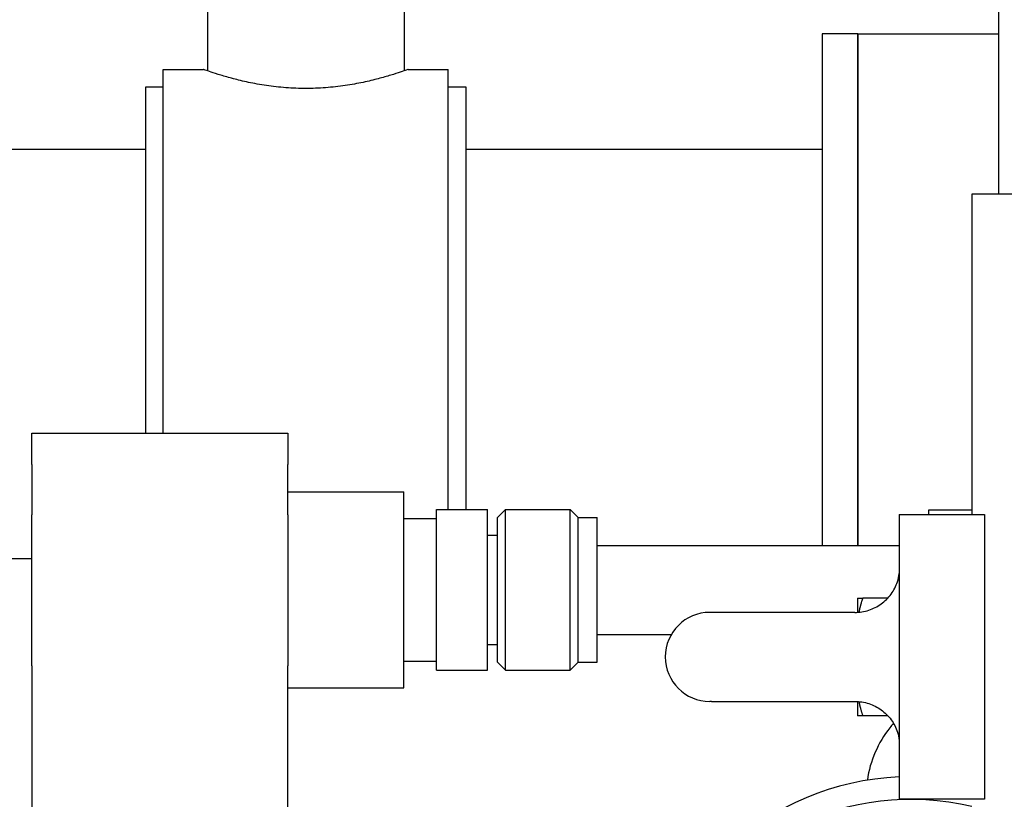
# Model space of a CAD drawing. Header units: inches. Extents: x 24 to 1128, y -74 to 748.
# Tile 477 of 557: x 399.41 to 406.32, y 522.71 to 528.19. Entities that reach past the tile are written whole.
import ezdxf

# ---------------------------------------------------------------- set-up
doc = ezdxf.new("R2010")
doc.units = ezdxf.units.IN
doc.header["$LTSCALE"] = 32
doc.header["$MEASUREMENT"] = 0
doc.layers.add('Dimension (ANSI)', color=7, linetype='Continuous', lineweight=25)
doc.layers.add('Visible (ANSI)', color=7, linetype='Continuous', lineweight=30)
doc.styles.add('Note Text (ANSI)', font='tahoma.ttf')
doc.dimstyles.new('Architectural (ANSI)', dxfattribs={"dimscale": 32, "dimtxt": 0.125, "dimasz": 0.098425, "dimexe": 0.125, "dimexo": 0.0625, "dimgap": 0.031496, "dimtad": 0, "dimtih": 1, "dimtoh": 1, "dimdec": 4, "dimrnd": 1e-08, "dimzin": 3, "dimdsep": 46, "dimlunit": 4, "dimtxsty": 'Note Text (ANSI)', "dimcen": 0.09, "dimdle": 0.393701, "dimclrd": 256, "dimclre": 256, "dimclrt": 256, "dimadec": 0, "dimazin": 3, "dimtfac": 0.96, "dimtofl": 0, "dimtmove": 0, "dimatfit": 3, "dimfxl": 1, "dimfrac": 2, "dimtolj": 1, "dimtzin": 12, "dimlwd": -1, "dimlwe": -1, "dimarcsym": 0})

# ---------------------------------------------------------------- blocks, each defined once
blk = doc.blocks.new('*D22')
at = {"layer": 'Defpoints', "color": 0, "transparency": 16777216}
for p in [(449.6356, 707.2729), (363.0125, 481.7114), (485.5391, 481.7114)]:
    blk.add_point(p, dxfattribs=at)
at = {"layer": 'Dimension (ANSI)', "transparency": 16777216}
for p, q in [((447.6356, 707.2729), (359.0125, 707.2729)), ((363.0125, 704.1233), (363.0125, 605.0252)), ((363.0125, 484.861), (363.0125, 597.9591)), ((483.5391, 481.7114), (359.0125, 481.7114))]:
    blk.add_line(p, q, dxfattribs=at)
for points in [[(362.4875, 704.1233), (363.5374, 704.1233), (363.0125, 707.2729)], [(362.4875, 484.861), (363.5374, 484.861), (363.0125, 481.7114)]]:
    blk.add_solid(points, dxfattribs=at)
at = {"layer": 'Dimension (ANSI)', "transparency": 16777216, "insert": (349.864, 604.0173), "char_height": 4, "attachment_point": 1, "style": 'Note Text (ANSI)'}
blk.add_mtext('\\A1;18\'-9 9/16"', dxfattribs=at)

msp = doc.modelspace()

# ---------------------------------------------------------------- linework, layer by layer
at = {"layer": 'Visible (ANSI)'}
for p, q in [((406.27808, 531.34461), (406.27808, 526.96141)), ((400.72405, 528.51358), (400.72405, 527.82617)), ((402.10405, 528.51358), (402.10405, 527.82617)), ((405.03905, 528.08641), (405.03905, 524.49454)), ((405.28905, 528.08641), (405.03905, 528.08641)), ((405.28905, 528.08641), (405.28905, 524.49454)), ((405.28905, 528.08641), (406.27808, 528.08641)), ((405.28905, 524.49454), (405.28905, 528.08641)), ((400.41405, 525.28238), (400.41405, 527.83641)), ((400.41405, 527.83641), (400.69505, 527.83641)), ((402.13305, 527.83641), (402.41405, 527.83641)), ((402.41405, 524.74593), (402.41405, 527.83641)), ((400.28905, 527.71141), (400.28905, 525.28238)), ((400.41405, 527.71141), (400.28905, 527.71141)), ((402.53905, 527.71141), (402.41405, 527.71141)), ((402.53905, 524.74593), (402.53905, 527.71141)), ((400.28905, 527.27391), (394.41405, 527.27391)), ((405.03905, 527.27391), (402.53905, 527.27391)), ((412.17889, 526.96141), (406.09058, 526.96141)), ((406.09058, 526.96141), (406.09058, 524.71141)), ((399.49152, 525.06271), (399.49152, 525.28238)), ((399.49152, 525.28238), (401.28905, 525.28238)), ((401.28905, 525.28238), (401.28905, 525.06271)), ((399.49152, 525.06271), (399.49152, 524.70915)), ((401.28905, 524.70915), (401.28905, 525.06271)), ((401.28905, 524.87065), (402.10155, 524.87065)), ((402.10155, 523.49343), (402.10155, 524.87065)), ((399.49152, 523.64849), (399.49152, 524.70915)), ((401.28905, 524.70915), (401.28905, 523.64849)), ((402.33178, 523.61815), (402.33178, 524.74593)), ((402.33178, 524.74593), (402.68922, 524.74593)), ((402.68922, 523.61815), (402.68922, 524.74593)), ((402.76093, 524.6894), (402.81733, 524.74593)), ((402.81733, 523.61815), (402.81733, 524.74593)), ((402.81733, 524.74593), (403.27006, 524.74593)), ((403.27006, 523.61815), (403.27006, 524.74593)), ((403.32646, 524.6894), (403.27006, 524.74593)), ((405.58086, 524.71141), (406.17783, 524.71141)), ((405.58086, 524.71141), (405.58086, 523.72505)), ((405.78905, 524.71141), (405.78905, 524.74454)), ((405.78905, 524.74454), (406.09058, 524.74454)), ((406.17783, 524.71141), (406.17783, 522.71141)), ((402.10155, 524.68315), (402.33178, 524.68315)), ((402.76093, 523.67468), (402.76093, 524.6894)), ((403.32646, 523.67468), (403.32646, 524.6894)), ((403.32646, 524.6894), (403.46037, 524.6894)), ((403.46037, 523.67468), (403.46037, 524.6894)), ((402.68922, 524.56678), (402.76093, 524.56678)), ((403.46037, 524.49454), (405.58086, 524.49454)), ((399.49152, 524.39891), (394.41405, 524.39891)), ((405.28783, 524.12479), (405.28784, 524.1248)), ((405.50026, 524.1248), (405.32381, 524.1248)), ((404.26345, 524.02391), (404.25076, 524.02391)), ((404.81298, 524.02391), (404.26345, 524.02391)), ((405.269, 524.02391), (404.81298, 524.02391)), ((403.46037, 523.86954), (403.98122, 523.86954)), ((402.68922, 523.7973), (402.76093, 523.7973)), ((402.10155, 523.68093), (402.33178, 523.68093)), ((402.76093, 523.67468), (402.81733, 523.61815)), ((403.32646, 523.67468), (403.27006, 523.61815)), ((403.32646, 523.67468), (403.46037, 523.67468)), ((405.58086, 523.72505), (405.58086, 523.69778)), ((405.58086, 523.69778), (405.58086, 522.71141)), ((399.49152, 523.64849), (399.49152, 521.43879)), ((401.28905, 521.43879), (401.28905, 523.64849)), ((402.33178, 523.61815), (402.68922, 523.61815)), ((402.81733, 523.61815), (403.27006, 523.61815)), ((401.28905, 523.49343), (402.10155, 523.49343)), ((404.26345, 523.39891), (404.25076, 523.39891)), ((404.26345, 523.39891), (404.81298, 523.39891)), ((404.81298, 523.39891), (405.269, 523.39891)), ((405.28783, 523.29804), (405.28784, 523.29803)), ((405.50026, 523.29803), (405.32381, 523.29803)), ((406.17783, 522.71141), (405.58086, 522.71141))]:
    msp.add_line(p, q, dxfattribs=at)
msp.add_arc((404.25076, 523.71141), 0.3125, 90, 270, dxfattribs=at)
for centre, major_axis, ratio, start_param, end_param in [((405.28784, 523.71141), (0, 0.41339), 0.0039946, 0.006919, 0.7118302), ((405.28784, 523.71141), (0, -0.41339), 0.0039946, 5.5713552, 6.2762663), ((405.66405, 521.12358), (-1.75, 0), 0.9063078, 4.4661768, 7.3813459), ((405.66405, 521.28417), (-1.75, 0), 0.9063078, 4.7599462, 6.2831853)]:
    msp.add_ellipse(centre, major_axis=major_axis, ratio=ratio, start_param=start_param, end_param=end_param, dxfattribs=at)
for points, knots in [([(402.13305, 527.83641), (402.13305, 527.83641), (402.12865, 527.83482), (402.11025, 527.82831), (402.09626, 527.82341), (402.05945, 527.81107), (402.03659, 527.80363), (401.98394, 527.78761), (401.95414, 527.77904), (401.89076, 527.76238), (401.85494, 527.75369), (401.77684, 527.73725), (401.73455, 527.72952), (401.64612, 527.71657), (401.59989, 527.71136), (401.50666, 527.70442), (401.45965, 527.7027), (401.36845, 527.7027), (401.32144, 527.70442), (401.22821, 527.71136), (401.18199, 527.71657), (401.09356, 527.72952), (401.05127, 527.73725), (400.97316, 527.75369), (400.93734, 527.76238), (400.87396, 527.77904), (400.84417, 527.78761), (400.79152, 527.80363), (400.76866, 527.81107), (400.73184, 527.82341), (400.71785, 527.82831), (400.69946, 527.83482), (400.69505, 527.83641), (400.69505, 527.83641)], [2.7788527, 2.7788527, 2.7788527, 2.7788527, 3.1260982, 3.1260982, 3.4733437, 3.4733437, 3.8205892, 3.8205892, 4.1678348, 4.1678348, 4.5153024, 4.5153024, 4.86277, 4.86277, 5.2102377, 5.2102377, 5.5577053, 5.5577053, 5.9051729, 5.9051729, 6.2526406, 6.2526406, 6.6001082, 6.6001082, 6.9475759, 6.9475759, 7.2948214, 7.2948214, 7.6420669, 7.6420669, 7.9893124, 7.9893124, 8.336558, 8.336558, 8.336558, 8.336558]), ([(405.269, 524.02391), (405.30192, 524.02391), (405.33484, 524.0291), (405.39743, 524.04932), (405.42709, 524.06435), (405.48026, 524.10275), (405.50377, 524.1261), (405.54238, 524.17883), (405.55749, 524.2082), (405.57394, 524.25815), (405.57836, 524.27775), (405.58086, 524.29759)], [-1.5707963, -1.5707963, -1.5707963, -1.5707963, -1.2574383, -1.2574383, -0.9440803, -0.9440803, -0.6307222, -0.6307222, -0.3173642, -0.3173642, -0.1249156, -0.1249156, -0.1249156, -0.1249156]), ([(405.269, 523.39891), (405.30192, 523.39891), (405.33484, 523.39373), (405.39743, 523.3735), (405.42709, 523.35847), (405.48026, 523.32008), (405.50377, 523.29672), (405.54238, 523.24399), (405.55749, 523.21463), (405.57394, 523.16467), (405.57836, 523.14507), (405.58086, 523.12524)], [-1.5707963, -1.5707963, -1.5707963, -1.5707963, -1.2574383, -1.2574383, -0.9440803, -0.9440803, -0.6307222, -0.6307222, -0.3173642, -0.3173642, -0.1249156, -0.1249156, -0.1249156, -0.1249156]), ([(405.53953, 523.24547), (405.53086, 523.23514), (405.52241, 523.22463), (405.43305, 523.1084), (405.37381, 522.98225), (405.35674, 522.84556)], [4.37175682, 4.37175682, 4.37175682, 4.37175682, 4.39822972, 4.39822972, 4.65965226, 4.65965226, 4.65965226, 4.65965226])]:
    msp.add_open_spline(points, degree=3, knots=knots, dxfattribs=at)
for points, weights in [([(405.28784, 524.1248), (405.28784, 524.1248), (405.32381, 524.1248)], [1.00105680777, 1.0427312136, 1.01001874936]), ([(405.32381, 524.1248), (405.30625, 524.07247), (405.2971, 524.02517)], [1.01001874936, 1.02540035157, 1.02433547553]), ([(405.2971, 523.39766), (405.30625, 523.35036), (405.32381, 523.29803)], [1.02433547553, 1.02540035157, 1.01001874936]), ([(405.32381, 523.29803), (405.28784, 523.29803), (405.28784, 523.29803)], [1.01001874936, 1.0427312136, 1.00105680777])]:
    msp.add_rational_spline(points, weights, degree=2, dxfattribs=at)

# ---------------------------------------------------------------- dimensions: what is measured, and where the dimension line sits
at = {"layer": 'Dimension (ANSI)'}
dim = msp.add_linear_dim(base=(363.01247, 481.71141), p1=(449.63555, 707.27291), p2=(485.53905, 481.71141), angle=270, dimstyle='Architectural (ANSI)', override={"dimgap": 0.031496, "dimdec": 4, "dimlfac": 1, "dimtol": 0, "dimlim": 0, "dimtp": 0, "dimtm": 0, "dimtdec": 2, "dimatfit": 1}, dxfattribs=at)
dim.commit()
dim.dimension.update_dxf_attribs({"geometry": '*D22', "text_midpoint": (363.01247, 601.49216), "dimtype": 160})

doc.saveas('drawing.dxf')
